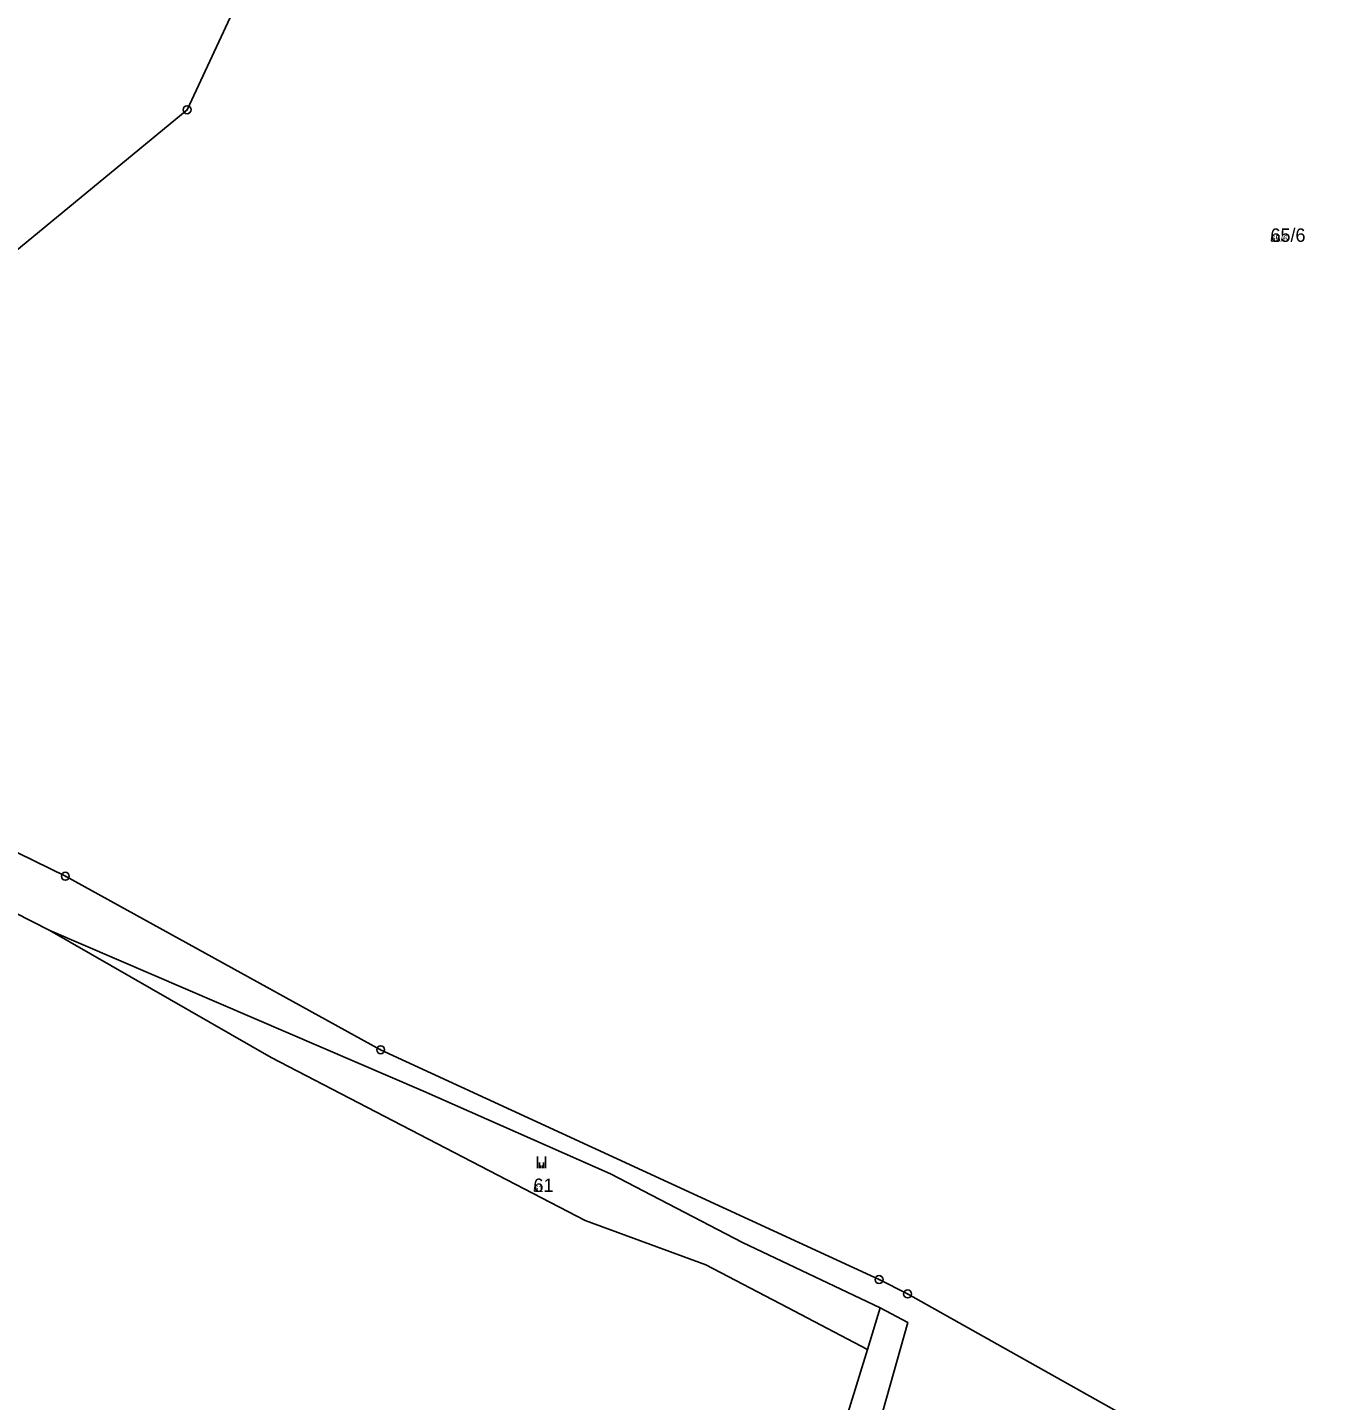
# Model space of a CAD drawing. Extents: x -759873 to -758487, y -975024 to -973516.
# Drawn here: x -759147.2 to -758981.9, y -974042.3 to -973868.5 of the extents above; entities that cross this region are included whole.
import ezdxf

# ---------------------------------------------------------------- set-up
doc = ezdxf.new("R2010")
doc.units = 0
for name, color, linetype in [('KAT_02_hranice parcel', 7, 'Continuous'), ('KAT_03_1000_čísla parcelní', 7, 'Continuous'), ('KAT_03_250_čísla parcelní', 7, 'Continuous'), ('KAT_03_500_čísla parcelní', 7, 'Continuous'), ('KAT_05_1000_značky kultur', 7, 'Continuous'), ('KAT_05_250_značky kultur', 7, 'Continuous'), ('KAT_05_500_značky kultur', 7, 'Continuous'), ('KAT_11_značky bodu BP', 7, 'Continuous'), ('KAT_14_plocha_pozemek', 7, 'Continuous')]:
    doc.layers.add(name, color=color, linetype=linetype)

msp = doc.modelspace()

# ---------------------------------------------------------------- linework, layer by layer
at = {"layer": 'KAT_02_hranice parcel'}
msp.add_line((-759040.87, -974035.88), (-759039.28, -974030.61), dxfattribs=at)
for points in [[(-759214.16, -973932.79), (-759174.76, -973912.48), (-759151.02, -973898.66), (-759127.03, -973878.91), (-759116.12, -973855.51), (-759109.12, -973841.59), (-759101.89, -973841.44)], [(-759144.41, -973982.83), (-759157.97, -973975.94), (-759172.81, -973970.74), (-759195.19, -973962.67), (-759212.08, -973958.48), (-759226.19, -973957.97), (-759222.12, -973951.41)], [(-759010.79, -974116.64), (-758984.12, -974076.91), (-758981.87, -974073.52), (-759005.52, -974045.86), (-759035.8, -974028.84), (-759039.41, -974027.03), (-759102.52, -973997.93), (-759142.44, -973975.96), (-759170.14, -973962.42), (-759200.34, -973954.18), (-759222.12, -973951.41)], [(-759040.87, -974035.88), (-759051.01, -974030.56), (-759061.34, -974025.15), (-759076.61, -974019.54), (-759116.39, -973998.92), (-759144.41, -973982.83)], [(-759039.28, -974030.61), (-759056.71, -974022.34), (-759073.42, -974013.63), (-759097.1, -974003.17), (-759144.41, -973982.83)], [(-759039.28, -974030.61), (-759035.77, -974032.46), (-759045.18, -974065.84), (-759050.23, -974081.22), (-759051.41, -974091.12)], [(-759059.17, -974102.77), (-759054.16, -974081.34), (-759050.16, -974065.96), (-759040.87, -974035.88)]]:
    msp.add_lwpolyline(points, dxfattribs=at)
at = {"layer": 'KAT_05_1000_značky kultur'}
for p, q in [((-759082.64, -974012.94), (-759082.64, -974011.44)), ((-759081.64, -974012.94), (-759081.64, -974011.44))]:
    msp.add_line(p, q, dxfattribs=at)
at = {"layer": 'KAT_05_250_značky kultur'}
for p, q in [((-759082.26, -974012.94), (-759082.26, -974012.57)), ((-759082.01, -974012.94), (-759082.01, -974012.57))]:
    msp.add_line(p, q, dxfattribs=at)
at = {"layer": 'KAT_05_500_značky kultur'}
for p, q in [((-759082.39, -974012.94), (-759082.39, -974012.19)), ((-759081.89, -974012.94), (-759081.89, -974012.19))]:
    msp.add_line(p, q, dxfattribs=at)
at = {"layer": 'KAT_11_značky bodu BP'}
for centre, radius in [((-759127.03, -973878.91), 0.5), ((-759127.03, -973878.91), 0.0303), ((-759142.44, -973975.96), 0.5), ((-759142.44, -973975.96), 0.0303), ((-759102.52, -973997.93), 0.5), ((-759102.52, -973997.93), 0.0303), ((-759039.41, -974027.03), 0.5), ((-759039.41, -974027.03), 0.0303), ((-759035.8, -974028.84), 0.5), ((-759035.8, -974028.84), 0.0303)]:
    msp.add_circle(centre, radius, dxfattribs=at)
at = {"layer": 'KAT_14_plocha_pozemek'}
for points in [[(-759127.03, -973878.91), (-759116.12, -973855.51), (-759109.12, -973841.59), (-759101.89, -973841.44), (-759129.79, -973816.86), (-759149.66, -973803.93), (-759175.81, -973793.8), (-759184.38, -973792.55), (-759202.92, -973794.85), (-759254.61, -973807.34), (-759255.09, -973897.06), (-759207.19, -973899.35), (-759214.16, -973932.79), (-759174.76, -973912.48), (-759151.02, -973898.66)], [(-759039.28, -974030.61), (-759056.71, -974022.34), (-759073.42, -974013.63), (-759097.1, -974003.17), (-759144.41, -973982.83), (-759116.39, -973998.92), (-759076.61, -974019.54), (-759061.34, -974025.15), (-759051.01, -974030.56), (-759040.87, -974035.88)], [(-759053.47, -974090.16), (-759051.41, -974091.12), (-759050.23, -974081.22), (-759045.18, -974065.84), (-759035.77, -974032.46), (-759039.28, -974030.61), (-759040.87, -974035.88), (-759050.16, -974065.96), (-759054.16, -974081.34), (-759059.17, -974102.77), (-759055.74, -974099.63)]]:
    msp.add_lwpolyline(points, close=True, dxfattribs=at)
for points in [[(-759116.12, -973855.51), (-759127.03, -973878.91), (-759151.02, -973898.66), (-759174.76, -973912.48), (-759214.16, -973932.79), (-759215.45, -973938.97), (-759215.35, -973940.53), (-759222.12, -973951.41), (-759200.34, -973954.18), (-759170.14, -973962.42), (-759142.44, -973975.96), (-759102.52, -973997.93), (-759039.41, -974027.03), (-759035.8, -974028.84), (-759005.52, -974045.86)], [(-759050.16, -974065.96), (-759040.87, -974035.88), (-759051.01, -974030.56), (-759061.34, -974025.15), (-759076.61, -974019.54), (-759116.39, -973998.92), (-759144.41, -973982.83), (-759157.97, -973975.94), (-759172.81, -973970.74), (-759195.19, -973962.67), (-759212.08, -973958.48), (-759226.19, -973957.97), (-759222.12, -973951.41), (-759215.35, -973940.53), (-759235.49, -973938.28), (-759242.67, -973938.05), (-759251.82, -973935.76), (-759267.17, -973931.74), (-759285.67, -973935.81), (-759275, -974011.6), (-759272.31, -974023.19), (-759274.89, -974041.82), (-759275.27, -974052.69)], [(-759005.52, -974045.86), (-759035.8, -974028.84), (-759039.41, -974027.03), (-759102.52, -973997.93), (-759142.44, -973975.96), (-759170.14, -973962.42), (-759200.34, -973954.18), (-759222.12, -973951.41), (-759226.19, -973957.97), (-759212.08, -973958.48), (-759195.19, -973962.67), (-759172.81, -973970.74), (-759157.97, -973975.94), (-759144.41, -973982.83), (-759097.1, -974003.17), (-759073.42, -974013.63), (-759056.71, -974022.34), (-759039.28, -974030.61), (-759035.77, -974032.46), (-759045.18, -974065.84)]]:
    msp.add_lwpolyline(points, dxfattribs=at)

# ---------------------------------------------------------------- texts
at = {"layer": 'KAT_03_1000_čísla parcelní'}
for s, p in [('65/6', (-758989.85, -973895.64)), ('61', (-759083.17, -974015.93))]:
    msp.add_text(s, height=1.7, dxfattribs=at).set_placement(p)
at = {"layer": 'KAT_03_250_čísla parcelní'}
for s, p in [('65/6', (-758989.85, -973895.64)), ('61', (-759083.17, -974015.93))]:
    msp.add_text(s, height=0.425, dxfattribs=at).set_placement(p)
at = {"layer": 'KAT_03_500_čísla parcelní'}
for s, p in [('65/6', (-758989.85, -973895.64)), ('61', (-759083.17, -974015.93))]:
    msp.add_text(s, height=0.85, dxfattribs=at).set_placement(p)

doc.saveas('drawing.dxf')
